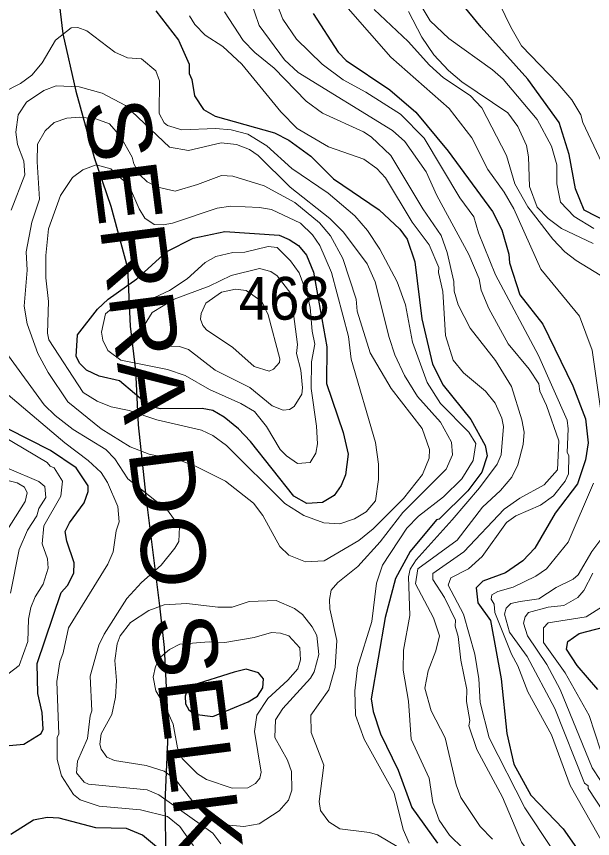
# Model space of a CAD drawing. Extents: x 673.6 to 698.9, y 7012 to 7040.1.
# Drawn here: x 686.402 to 687.479, y 7035.456 to 7036.992 of the extents above; entities that cross this region are included whole.
import ezdxf
from ezdxf.enums import TextEntityAlignment as Align

# ---------------------------------------------------------------- set-up
doc = ezdxf.new("R2010")
doc.units = 0
doc.header["$LTSCALE"] = 0.032
for name, color, linetype, lineweight in [('1', 7, 'Continuous', 25), ('2', 7, 'Continuous', 13), ('26', 7, 'Continuous', 25)]:
    doc.layers.add(name, color=color, linetype=linetype, lineweight=lineweight)
doc.layers.add('21', color=7, linetype='Continuous')

msp = doc.modelspace()

# ---------------------------------------------------------------- linework, layer by layer
at = {"layer": '1'}
for points in [[(687.532, 7036.5948), (687.4629, 7036.6303), (687.4467, 7036.67), (687.4352, 7036.734), (687.4164, 7036.7938), (687.3579, 7036.8746), (687.2704, 7036.9722), (687.2012, 7037.0569)], [(686.6624, 7037.0027), (686.7047, 7036.9479), (686.7245, 7036.9028), (686.7247, 7036.8856), (686.7296, 7036.8741), (686.7344, 7036.8436), (686.7516, 7036.818), (686.7736, 7036.8056), (686.8841, 7036.7747), (686.9107, 7036.7608), (686.9519, 7036.7309), (686.9945, 7036.6885), (687.0796, 7036.6306), (687.1185, 7036.5947), (687.1324, 7036.5761), (687.1462, 7036.5338), (687.1594, 7036.4271), (687.1797, 7036.3424), (687.1996, 7036.3034), (687.2512, 7036.2387), (687.2778, 7036.1902), (687.2815, 7036.1708), (687.272, 7036.1404), (687.2455, 7036.1059), (687.1921, 7036.0529), (687.1871, 7036.0515), (687.1378, 7035.9924), (687.1104, 7035.9418), (687.091, 7035.8692), (687.0649, 7035.717), (687.0684, 7035.6935), (687.0823, 7035.6517), (687.1151, 7035.5839), (687.1406, 7035.5141), (687.1891, 7035.4476)], [(686.9565, 7036.9972), (687.0031, 7036.9252), (687.0183, 7036.9094), (687.0998, 7036.8548), (687.1484, 7036.8131), (687.2089, 7036.7404), (687.2915, 7036.6277), (687.309, 7036.5931), (687.3219, 7036.5478), (687.3231, 7036.5319), (687.3426, 7036.4719), (687.3855, 7036.4173), (687.4416, 7036.3018), (687.4657, 7036.2405), (687.4707, 7036.1954), (687.4656, 7036.1637), (687.4502, 7036.1185), (687.4089, 7036.0639), (687.371, 7035.9984), (687.3485, 7035.975), (687.3162, 7035.9525), (687.2733, 7035.9368), (687.2614, 7035.9245), (687.264, 7035.8963), (687.2881, 7035.8631), (687.3079, 7035.7545), (687.3183, 7035.6524), (687.3314, 7035.595), (687.3634, 7035.5371), (687.4234, 7035.4739), (687.453, 7035.4324)], [(686.3602, 7035.6271), (686.416, 7035.6322), (686.4481, 7035.6524), (686.4519, 7035.6606), (686.4501, 7035.6915), (686.442, 7035.7273), (686.4404, 7035.7832), (686.4854, 7035.916), (686.4972, 7035.929), (686.5092, 7035.9521), (686.5099, 7035.9714), (686.4962, 7036.0116), (686.4931, 7036.0297), (686.5008, 7036.0461), (686.5282, 7036.0832), (686.5361, 7036.1044), (686.5357, 7036.1153), (686.5134, 7036.1488), (686.4657, 7036.1813), (686.3861, 7036.2217)], [(687.4885, 7035.7347), (687.4497, 7035.7796), (687.4298, 7035.8098), (687.4323, 7035.8243), (687.4535, 7035.8393), (687.5159, 7035.8552)], [(686.3137, 7035.2219), (686.463, 7035.2449), (686.5035, 7035.2575), (686.5351, 7035.2748), (686.6034, 7035.3355), (686.6351, 7035.3501), (686.6746, 7035.3594), (686.7073, 7035.3739), (686.721, 7035.3861), (686.7243, 7035.3993), (686.7186, 7035.4103), (686.6711, 7035.4343), (686.6375, 7035.4626), (686.6076, 7035.475), (686.5505, 7035.476), (686.482, 7035.4939), (686.4596, 7035.4955), (686.4337, 7035.4906), (686.3913, 7035.4637)]]:
    msp.add_lwpolyline(points, dxfattribs=at)
for points in [[(686.9571, 7036.514), (686.982, 7036.3748), (686.9811, 7036.3062), (687.0128, 7036.2147), (687.0221, 7036.1739), (687.0172, 7036.1353), (687.0091, 7036.1156), (686.9955, 7036.0969), (686.974, 7036.0839), (686.9445, 7036.0817), (686.9201, 7036.0957), (686.8391, 7036.1978), (686.8171, 7036.2214), (686.7904, 7036.2435), (686.7687, 7036.2558), (686.7493, 7036.2598), (686.6704, 7036.2591), (686.6508, 7036.264), (686.5946, 7036.3115), (686.5567, 7036.32), (686.5327, 7036.3312), (686.5206, 7036.3435), (686.5135, 7036.3568), (686.5162, 7036.3973), (686.5531, 7036.4449), (686.5732, 7036.4639), (686.6267, 7036.5019), (686.6828, 7036.5531), (686.732, 7036.5776), (686.7916, 7036.5901), (686.8927, 7036.5833), (686.9117, 7036.5755), (686.9292, 7036.5638), (686.944, 7036.5458)], [(686.8349, 7035.7117), (686.8522, 7035.722), (686.8627, 7035.7375), (686.8635, 7035.7544), (686.8546, 7035.7656), (686.8312, 7035.7723), (686.8088, 7035.7667), (686.7296, 7035.7421), (686.7219, 7035.736), (686.717, 7035.722), (686.7181, 7035.708), (686.7242, 7035.6967), (686.7347, 7035.6883), (686.7689, 7035.6838)]]:
    msp.add_lwpolyline(points, close=True, dxfattribs=at)
at = {"layer": '2'}
for points in [[(686.9168, 7037.5095), (686.9564, 7037.3836), (686.9646, 7037.3426), (686.972, 7037.2376), (686.9679, 7037.1293), (686.9741, 7037.1005), (686.9993, 7037.0385), (687.0219, 7037.007), (687.1016, 7036.9157), (687.2105, 7036.82), (687.2529, 7036.765), (687.283, 7036.7059), (687.3132, 7036.6638), (687.3313, 7036.6326), (687.3818, 7036.5201), (687.4545, 7036.4318), (687.4781, 7036.3687), (687.4938, 7036.2552)], [(687.4809, 7036.5957), (687.444, 7036.6184), (687.419, 7036.6453), (687.4117, 7036.6795), (687.412, 7036.715), (687.4017, 7036.7495), (687.3754, 7036.7995), (687.3113, 7036.8745), (687.2916, 7036.8925), (687.2102, 7036.9508), (687.175, 7036.9838), (687.1457, 7037.0332)], [(687.295, 7037.037), (687.326, 7036.9718), (687.346, 7036.9371), (687.414, 7036.867), (687.4402, 7036.8359), (687.4568, 7036.8083), (687.4603, 7036.7936), (687.496, 7036.7186)], [(686.8396, 7037.0224), (686.8557, 7036.9753), (686.9026, 7036.9112), (686.9282, 7036.887), (687.1048, 7036.7791), (687.1279, 7036.7581), (687.1677, 7036.7014), (687.1876, 7036.6572), (687.2472, 7036.5474), (687.2669, 7036.5017), (687.2702, 7036.4804), (687.2847, 7036.4462), (687.3211, 7036.3802), (687.3601, 7036.3328), (687.3783, 7036.3057), (687.3798, 7036.2916), (687.3926, 7036.265), (687.4157, 7036.199), (687.4133, 7036.1448), (687.3879, 7036.1167), (687.3426, 7036.0921), (687.3135, 7036.0713), (687.2382, 7035.9919), (687.1803, 7035.951)], [(687.3518, 7035.5132), (687.2854, 7035.6444), (687.2687, 7035.7105), (687.266, 7035.7543), (687.2584, 7035.8008), (687.2373, 7035.8755), (687.2087, 7035.9297), (687.214, 7035.9429), (687.2466, 7035.9597), (687.2722, 7035.9831), (687.3177, 7036.0466), (687.3354, 7036.059), (687.3814, 7036.0789), (687.4058, 7036.0963), (687.4277, 7036.1239), (687.4338, 7036.1377), (687.4346, 7036.1715), (687.4313, 7036.1773), (687.4331, 7036.2214), (687.431, 7036.238), (687.3779, 7036.3584), (687.2973, 7036.5095), (687.2656, 7036.5878), (687.2568, 7036.6174), (687.2308, 7036.6531), (687.164, 7036.7646), (687.1199, 7036.8095), (687.0552, 7036.8508), (687.0124, 7036.8734), (686.973, 7036.903), (686.9254, 7036.9498), (686.9, 7036.9872), (686.8876, 7037.0184)], [(687.2918, 7035.455), (687.2684, 7035.4785), (687.2326, 7035.533), (687.2237, 7035.5566), (687.2033, 7035.6439), (687.1767, 7035.6944), (687.1652, 7035.7368), (687.1714, 7035.7693), (687.1855, 7035.8065), (687.1923, 7035.8349), (687.1815, 7035.8686), (687.148, 7035.9321), (687.1521, 7035.9598), (687.2254, 7036.0136), (687.273, 7036.0751), (687.3067, 7036.1064), (687.3276, 7036.1313), (687.3392, 7036.1543), (687.3491, 7036.1925), (687.3507, 7036.2153), (687.3466, 7036.2384), (687.3272, 7036.3004), (687.297, 7036.3492), (687.2501, 7036.4093), (687.2274, 7036.4529), (687.2198, 7036.4785), (687.2192, 7036.4968), (687.2072, 7036.5507), (687.1958, 7036.5829), (687.1616, 7036.6324), (687.1015, 7036.7325), (687.0647, 7036.7671), (687.0507, 7036.7763), (686.9741, 7036.8113), (686.9434, 7036.8335), (686.8837, 7036.8954), (686.8473, 7036.9244), (686.8259, 7036.9473), (686.7905, 7037.0007)], [(687.5042, 7036.5016), (687.4479, 7036.5358), (687.4267, 7036.552), (687.4043, 7036.5759), (687.3577, 7036.6364), (687.3332, 7036.6795), (687.3178, 7036.732), (687.272, 7036.8212), (687.2497, 7036.844), (687.2003, 7036.8775), (687.1736, 7036.9012), (687.1341, 7036.9449), (687.0707, 7037.0047)], [(687.1348, 7037.0015), (687.1595, 7036.953), (687.182, 7036.92), (687.2093, 7036.8912), (687.2344, 7036.8701), (687.3202, 7036.8121), (687.3389, 7036.7864), (687.355, 7036.7509), (687.359, 7036.7298), (687.3607, 7036.674), (687.3749, 7036.6359), (687.3959, 7036.6142), (687.4204, 7036.5958), (687.4798, 7036.5677)], [(686.7254, 7036.9931), (686.7352, 7036.9772), (686.7546, 7036.9571)], [(687.1359, 7035.4473), (687.1247, 7035.4732), (687.108, 7035.5406), (687.0519, 7035.6415), (687.0353, 7035.6863), (687.0345, 7035.7318), (687.0394, 7035.7753), (687.0663, 7035.8618), (687.0751, 7035.9333), (687.0861, 7035.9669), (687.1317, 7036.0357), (687.1536, 7036.0585), (687.2002, 7036.0943), (687.2345, 7036.1278), (687.2554, 7036.1625), (687.2604, 7036.1944), (687.2476, 7036.2151), (687.1943, 7036.269), (687.1697, 7036.3079), (687.1419, 7036.3837), (687.129, 7036.4534), (687.1133, 7036.4964), (687.0811, 7036.5575), (687.0581, 7036.592), (687.0342, 7036.6192), (686.9848, 7036.662), (686.9167, 7036.708), (686.8701, 7036.7503), (686.8344, 7036.7719), (686.8035, 7036.7799), (686.7738, 7036.7828), (686.7112, 7036.78), (686.6843, 7036.788), (686.6779, 7036.7932), (686.6687, 7036.8108), (686.6694, 7036.8719), (686.6623, 7036.8906), (686.6355, 7036.913), (686.6097, 7036.9148), (686.5855, 7036.9251), (686.5337, 7036.9654), (686.5166, 7036.9713), (686.5039, 7036.9706), (686.4752, 7036.9479), (686.4497, 7036.9051), (686.4307, 7036.8821), (686.4098, 7036.8665), (686.3764, 7036.8499)], [(686.7546, 7036.9571), (686.7874, 7036.9357), (686.823, 7036.9027), (686.8961, 7036.8137), (686.9267, 7036.7825), (686.9852, 7036.7482)], [(686.7848, 7036.756), (686.7234, 7036.7414), (686.6878, 7036.7476), (686.6057, 7036.8257), (686.5622, 7036.8488), (686.5189, 7036.8605), (686.4764, 7036.8621), (686.4531, 7036.8538), (686.4209, 7036.832), (686.4049, 7036.8084), (686.4009, 7036.7758), (686.4038, 7036.7526), (686.4156, 7036.7213), (686.4174, 7036.6959), (686.392, 7036.6302)], [(687.1136, 7035.4411), (687.0765, 7035.4632), (687.0615, 7035.4676), (687.0062, 7035.4743), (686.9855, 7035.4872), (686.9703, 7035.5086), (686.9678, 7035.5254), (686.9761, 7035.5931), (686.9525, 7035.654), (686.9523, 7035.6868), (686.9857, 7035.7336), (686.9974, 7035.7753), (687.0007, 7035.8259), (686.9877, 7035.8852), (686.9868, 7035.9027), (686.9904, 7035.9203), (687.0025, 7035.9346), (687.0399, 7035.9645), (687.0817, 7036.0102), (687.1243, 7036.0653), (687.2051, 7036.1462), (687.2168, 7036.1731), (687.2153, 7036.1966), (687.1942, 7036.2341), (687.1517, 7036.2822), (687.1274, 7036.321), (687.1094, 7036.3597), (687.0985, 7036.3921), (687.0726, 7036.4959), (687.0572, 7036.5296), (687.0134, 7036.589), (686.9879, 7036.6144), (686.9136, 7036.6733), (686.8539, 7036.7321), (686.8374, 7036.7433), (686.8134, 7036.7528), (686.7848, 7036.756)], [(686.9852, 7036.7482), (687.0514, 7036.7251), (687.0754, 7036.7076), (687.0918, 7036.6903), (687.1415, 7036.6076), (687.1731, 7036.5654), (687.1913, 7036.5227), (687.1907, 7036.5138), (687.1987, 7036.4784), (687.2036, 7036.3956), (687.2184, 7036.3498), (687.2373, 7036.3263), (687.2784, 7036.2917), (687.2967, 7036.2693), (687.3088, 7036.2417), (687.312, 7036.2256), (687.308, 7036.1731), (687.3002, 7036.1556), (687.2672, 7036.1112), (687.2163, 7036.0514), (687.149, 7035.9767), (687.1377, 7035.9592), (687.1348, 7035.9453), (687.1371, 7035.8729), (687.1252, 7035.8081), (687.1244, 7035.7704), (687.1346, 7035.7125), (687.1397, 7035.6415), (687.1731, 7035.5686), (687.18, 7035.5235), (687.192, 7035.4903), (687.2112, 7035.4626), (687.2371, 7035.4375)], [(686.3872, 7036.3582), (686.4539, 7036.2666), (686.474, 7036.2466), (686.5082, 7036.2204), (686.5688, 7036.1831), (686.5856, 7036.1653), (686.6098, 7036.1281), (686.684, 7036.0694), (686.7064, 7036.0384), (686.7051, 7036.0112), (686.6981, 7035.9983), (686.6726, 7035.967), (686.6354, 7035.9347), (686.6085, 7035.9046), (686.5657, 7035.8381), (686.5556, 7035.8171), (686.5396, 7035.7591), (686.5431, 7035.6944), (686.5396, 7035.6851), (686.5347, 7035.6432), (686.5158, 7035.6004), (686.5143, 7035.5785), (686.5285, 7035.5613), (686.5364, 7035.5579), (686.646, 7035.5472), (686.6683, 7035.5377), (686.7688, 7035.466), (686.784, 7035.4459)], [(686.3786, 7036.292), (686.4924, 7036.1954), (686.5359, 7036.1626), (686.5602, 7036.1397), (686.5723, 7036.121)], [(686.3858, 7035.7633), (686.4073, 7035.7794), (686.423, 7035.8243), (686.4245, 7035.8657), (686.4288, 7035.888), (686.4369, 7035.9078), (686.4518, 7035.9311), (686.4614, 7035.9612), (686.46, 7035.9789), (686.4502, 7036.0068), (686.4533, 7036.0405), (686.4847, 7036.0958), (686.4879, 7036.1239), (686.4723, 7036.1486), (686.4648, 7036.1516), (686.4594, 7036.1584), (686.3526, 7036.2216)], [(686.3886, 7036.1467), (686.4439, 7036.1232), (686.4548, 7036.1136), (686.4566, 7036.093), (686.444, 7036.0725), (686.4401, 7036.0591), (686.4226, 7036.0322), (686.4069, 7035.9959), (686.391, 7035.9147)], [(686.3747, 7036.0168), (686.4183, 7036.0859), (686.4222, 7036.102), (686.4172, 7036.1127), (686.403, 7036.1206), (686.3332, 7036.1383)], [(686.5723, 7036.121), (686.5913, 7036.0764), (686.5938, 7036.0475), (686.5882, 7036.031), (686.5824, 7035.992), (686.5726, 7035.9687), (686.4994, 7035.8498), (686.4895, 7035.8029), (686.4831, 7035.7864), (686.4773, 7035.7497), (686.4814, 7035.6511), (686.4782, 7035.6455), (686.4779, 7035.6036), (686.4864, 7035.5729), (686.5088, 7035.5381), (686.5208, 7035.5284), (686.5565, 7035.5165), (686.6335, 7035.5096), (686.6843, 7035.4972), (686.7073, 7035.4783), (686.7328, 7035.4421)], [(687.4805, 7036.1198), (687.4328, 7036.0097), (687.3927, 7035.9599), (687.3725, 7035.9461), (687.3304, 7035.9256), (687.3016, 7035.9179), (687.2902, 7035.9111), (687.2892, 7035.9035), (687.2949, 7035.8937), (687.2958, 7035.8784), (687.3272, 7035.8008), (687.339, 7035.7789), (687.3576, 7035.7303), (687.4017, 7035.65), (687.4368, 7035.5552), (687.502, 7035.4397)], [(687.477, 7035.9926), (687.5034, 7036.0275)], [(687.3435, 7035.8991), (687.3783, 7035.9041), (687.4108, 7035.9253), (687.4425, 7035.9408), (687.4516, 7035.9489), (687.477, 7035.9926)], [(687.1803, 7035.951), (687.18, 7035.9397), (687.2022, 7035.9061), (687.2225, 7035.8642), (687.2218, 7035.853), (687.2276, 7035.8338)], [(687.4789, 7035.9521), (687.4625, 7035.9197), (687.4514, 7035.9061), (687.425, 7035.8915), (687.3956, 7035.8884), (687.3592, 7035.8781), (687.3526, 7035.87), (687.3493, 7035.8583), (687.3572, 7035.8348), (687.3929, 7035.7812), (687.4181, 7035.7342)], [(687.5268, 7035.464), (687.4703, 7035.5498), (687.4706, 7035.5547), (687.4638, 7035.5595), (687.4083, 7035.6993), (687.3565, 7035.7963), (687.3236, 7035.8419), (687.3142, 7035.875), (687.3173, 7035.8865), (687.3257, 7035.8949), (687.3435, 7035.8991)], [(687.4937, 7035.6209), (687.4724, 7035.6862), (687.4276, 7035.7658), (687.387, 7035.8222), (687.3868, 7035.8494), (687.3956, 7035.8593), (687.4668, 7035.8701), (687.4971, 7035.8895)], [(687.2276, 7035.8338), (687.2325, 7035.7894), (687.2438, 7035.7343), (687.2432, 7035.7122), (687.249, 7035.6765), (687.2474, 7035.6666), (687.2621, 7035.6222), (687.3105, 7035.5333), (687.3458, 7035.449), (687.37, 7035.4165), (687.4352, 7035.3537), (687.4584, 7035.3165), (687.4625, 7035.2934), (687.4617, 7035.2721), (687.4542, 7035.2406), (687.4299, 7035.1856), (687.4199, 7035.1508), (687.4002, 7035.0403), (687.4002, 7035.0067), (687.4056, 7034.9807), (687.4929, 7034.9072)], [(687.4181, 7035.7342), (687.478, 7035.588), (687.4932, 7035.5644), (687.5548, 7035.4969), (687.5724, 7035.454), (687.5916, 7035.3624)], [(687.4756, 7035.322), (687.4725, 7035.3242), (687.4642, 7035.3508), (687.4319, 7035.4038), (687.4012, 7035.4395), (687.3518, 7035.5132)]]:
    msp.add_lwpolyline(points, dxfattribs=at)
for points in [[(686.8063, 7036.6933), (686.7849, 7036.6951), (686.7403, 7036.6778), (686.6987, 7036.6658), (686.6661, 7036.6729), (686.646, 7036.6831), (686.6319, 7036.697), (686.6213, 7036.7164), (686.6183, 7036.7289), (686.5966, 7036.7677), (686.5756, 7036.7914), (686.5501, 7036.8006), (686.52, 7036.8038), (686.4962, 7036.8021), (686.4726, 7036.794), (686.4555, 7036.7785), (686.4412, 7036.7535), (686.4404, 7036.7203), (686.4452, 7036.6505), (686.4304, 7036.6079), (686.4198, 7036.5523), (686.4222, 7036.5179), (686.4165, 7036.4504), (686.4222, 7036.4176), (686.4418, 7036.3621), (686.461, 7036.3269), (686.4981, 7036.272), (686.5601, 7036.2215), (686.6142, 7036.1877), (686.6501, 7036.1743), (686.7114, 7036.1608), (686.7364, 7036.152), (686.7927, 7036.1238), (686.8452, 7036.0826), (686.8627, 7036.0593), (686.8944, 7036.0018), (686.9109, 7035.9855), (686.942, 7035.973), (686.9772, 7035.9747), (687.0421, 7036.0127), (687.0684, 7036.0349), (687.1251, 7036.0916), (687.1607, 7036.136), (687.173, 7036.1665), (687.1741, 7036.183), (687.1599, 7036.2223), (687.1023, 7036.297), (687.0633, 7036.3634), (687.0387, 7036.4415), (687.0369, 7036.4636), (687.012, 7036.54), (686.989, 7036.5822), (686.9681, 7036.6063), (686.9223, 7036.6445), (686.8646, 7036.6755)], [(686.8027, 7036.6377), (686.7769, 7036.6335), (686.6934, 7036.6057), (686.676, 7036.6025), (686.659, 7036.6034), (686.6421, 7036.6154), (686.6311, 7036.6326), (686.6128, 7036.6756), (686.5786, 7036.7073), (686.5512, 7036.7148), (686.526, 7036.7054), (686.5069, 7036.6912), (686.4842, 7036.6574), (686.4617, 7036.5951), (686.4568, 7036.5453), (686.4567, 7036.5039), (686.4616, 7036.4593), (686.46, 7036.4), (686.4623, 7036.3879), (686.5267, 7036.2894), (686.5527, 7036.2735), (686.579, 7036.2629), (686.6123, 7036.2558), (686.6641, 7036.2384), (686.7478, 7036.2192), (686.7687, 7036.209), (686.7942, 7036.1903), (686.9038, 7036.0823), (686.9391, 7036.0594), (686.9767, 7036.0456), (687.0063, 7036.0438), (687.0335, 7036.0533), (687.0555, 7036.0663), (687.0729, 7036.0868), (687.0788, 7036.1268), (687.0788, 7036.1553), (687.073, 7036.1957), (687.0272, 7036.3515), (687.0222, 7036.3942), (686.9907, 7036.5137), (686.9687, 7036.5638), (686.9553, 7036.5839), (686.9328, 7036.6055), (686.8788, 7036.6313), (686.8561, 7036.6353)], [(686.9453, 7036.4724), (686.9508, 7036.4485), (686.9544, 7036.4037), (686.9595, 7036.3794), (686.9531, 7036.3469), (686.953, 7036.2971), (686.963, 7036.2262), (686.9646, 7036.1937), (686.9612, 7036.1761), (686.9507, 7036.1586), (686.927, 7036.1565), (686.9065, 7036.1708), (686.8951, 7036.1832), (686.869, 7036.2256), (686.8469, 7036.2539), (686.8212, 7036.269), (686.7625, 7036.2952), (686.7173, 7036.3209), (686.6843, 7036.3321), (686.5967, 7036.3501), (686.5725, 7036.3678), (686.5633, 7036.387), (686.5611, 7036.4019), (686.5686, 7036.4361), (686.5902, 7036.4545), (686.6602, 7036.4668), (686.6882, 7036.4799), (686.7211, 7036.5019), (686.7548, 7036.532), (686.7743, 7036.5434), (686.8065, 7036.5507), (686.8286, 7036.5516), (686.8722, 7036.5621), (686.8894, 7036.5602), (686.9141, 7036.5352), (686.93, 7036.5128)], [(686.927, 7036.3791), (686.9148, 7036.4741), (686.8895, 7036.5072), (686.8771, 7036.5155), (686.8561, 7036.5211), (686.8035, 7036.5079), (686.7621, 7036.4881), (686.6967, 7036.4636), (686.6554, 7036.4387), (686.6409, 7036.4148), (686.6409, 7036.3933), (686.6563, 7036.3775), (686.7064, 7036.3755), (686.7237, 7036.3696), (686.7733, 7036.3309), (686.8383, 7036.299), (686.8801, 7036.2644), (686.9006, 7036.2566), (686.912, 7036.2574), (686.9208, 7036.263), (686.935, 7036.2862), (686.9366, 7036.298), (686.9333, 7036.3309), (686.9252, 7036.3621)], [(686.8603, 7036.4593), (686.8722, 7036.4344), (686.8939, 7036.3522), (686.8934, 7036.3455), (686.8824, 7036.3329), (686.8744, 7036.329), (686.8465, 7036.3381), (686.8063, 7036.3737), (686.7569, 7036.4066), (686.7501, 7036.4144), (686.7461, 7036.4262), (686.7473, 7036.4371), (686.756, 7036.4562), (686.7852, 7036.4766), (686.8114, 7036.4824), (686.8311, 7036.4801)], [(686.837, 7035.8989), (686.8049, 7035.8884), (686.7781, 7035.8884), (686.7205, 7035.895), (686.6783, 7035.8924), (686.6493, 7035.882), (686.6151, 7035.8594), (686.5955, 7035.8346), (686.59, 7035.8201), (686.5858, 7035.7885), (686.5891, 7035.7513), (686.5872, 7035.72), (686.5799, 7035.6875), (686.5605, 7035.6518), (686.5579, 7035.6324), (686.5601, 7035.6232), (686.5711, 7035.6083), (686.5854, 7035.6017), (686.6441, 7035.5925), (686.6777, 7035.5822), (686.6986, 7035.5668), (686.7295, 7035.5279), (686.7678, 7035.494), (686.7929, 7035.4818), (686.8269, 7035.4784), (686.8553, 7035.4834), (686.8929, 7035.5075), (686.9104, 7035.5278), (686.9169, 7035.5466), (686.9159, 7035.5814), (686.9087, 7035.6024), (686.885, 7035.6448), (686.8858, 7035.6778), (686.8995, 7035.699), (686.9518, 7035.7559), (686.9583, 7035.7674), (686.9671, 7035.8), (686.9633, 7035.8352), (686.9546, 7035.8515), (686.9363, 7035.8747), (686.9215, 7035.886), (686.8873, 7035.9006)], [(686.8463, 7035.8317), (686.7916, 7035.8222), (686.7618, 7035.8233), (686.707, 7035.8194), (686.6879, 7035.809), (686.6719, 7035.7955), (686.6617, 7035.7773), (686.6574, 7035.7576), (686.6623, 7035.7319), (686.6804, 7035.7023), (686.695, 7035.6698), (686.7032, 7035.6257), (686.7118, 7035.6055), (686.7406, 7035.577), (686.757, 7035.5661), (686.8048, 7035.5499), (686.8342, 7035.5507), (686.8486, 7035.5587), (686.8567, 7035.5691), (686.8593, 7035.5798), (686.8471, 7035.6563), (686.8511, 7035.6867), (686.8715, 7035.7179), (686.9093, 7035.7517), (686.928, 7035.7729), (686.9325, 7035.7898), (686.9316, 7035.8126), (686.911, 7035.8348), (686.8955, 7035.8398), (686.8784, 7035.8407)]]:
    msp.add_lwpolyline(points, close=True, dxfattribs=at)
at = {"layer": '26'}
msp.add_lwpolyline([(686.4786, 7037.0434), (686.4886, 7036.9594), (686.5128, 7036.8526), (686.547, 7036.7286), (686.5784, 7036.6375), (686.6097, 7036.5221), (686.6146, 7036.4133), (686.6246, 7036.3302), (686.6296, 7036.2287), (686.6439, 7036.0948), (686.6695, 7035.8911), (686.6781, 7035.8127), (686.6852, 7035.6646), (686.6795, 7035.5234), (686.6812, 7035.4153), (686.6795, 7035.3221), (686.6712, 7035.2473), (686.6579, 7035.1508), (686.6413, 7035.0543), (686.628, 7034.9911), (686.5645, 7034.7128)], dxfattribs=at)

# ---------------------------------------------------------------- texts
at = {"layer": '21', "width": 0.95}
msp.add_text('468', height=0.08, dxfattribs=at).set_placement((686.8176, 7036.4254))
at = {"layer": '26', "width": 1.1}
msp.add_text('SERRA DO SELKE', height=0.12, rotation=277.253, dxfattribs=at).set_placement((686.6249, 7036.0675), align=Align.CENTER)

doc.saveas('drawing.dxf')
